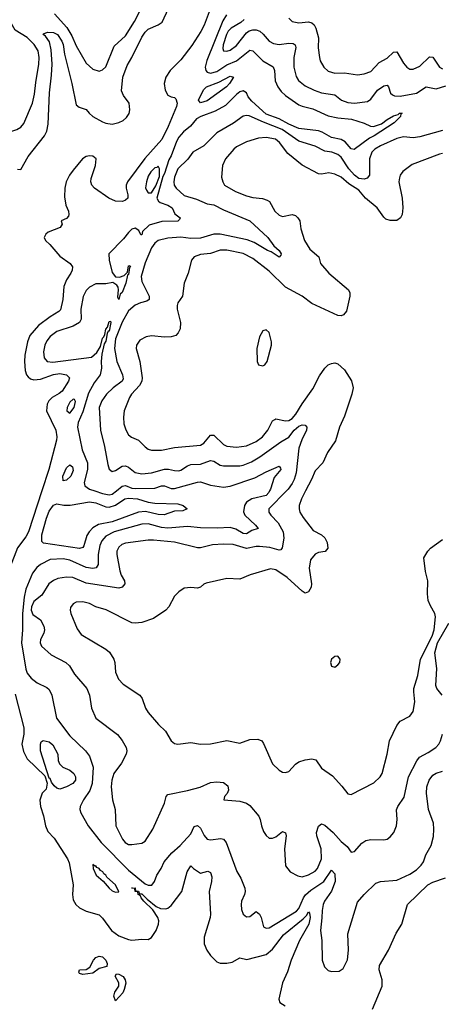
# Model space of a CAD drawing. Header units: inches. Extents: x 1245430 to 1420861, y 606325 to 671315.
# Tile 289 of 319: x 1400084 to 1402662, y 626859 to 632881. Entities that reach past the tile are written whole.
import ezdxf

# ---------------------------------------------------------------- set-up
doc = ezdxf.new("R2010")
doc.units = ezdxf.units.IN
doc.header["$MEASUREMENT"] = 0
doc.layers.add('B4602', color=7, linetype='Continuous')
doc.layers.add('B4603', color=7, linetype='Continuous')

msp = doc.modelspace()

# ---------------------------------------------------------------- linework, layer by layer
at = {"layer": 'B4602', "color": 5}
for points, elevation in [([(1400218.9, 630000), (1400137.8, 629750), (1400120.9, 629719.1), (1400070, 629651.5), (1400025.3, 629534.7), (1400000, 629485.1)], 720), ([(1401611.8, 630000), (1401606.9, 629990), (1401590, 629971.9), (1401503.2, 629950), (1401471.5, 629930), (1401458.5, 629910), (1401451.6, 629871.6), (1401459.7, 629850), (1401525.7, 629790), (1401541.6, 629770), (1401503.1, 629756.9), (1401470, 629737.7), (1401450, 629739.2), (1401405.2, 629765.2), (1401370, 629776.3), (1401290.9, 629770.9), (1401190, 629774), (1401110, 629781.9), (1400990, 629770.7), (1400950, 629775.4), (1400870, 629797.7), (1400830, 629796.6), (1400661.5, 629750), (1400610, 629722.4), (1400586.1, 629693.9), (1400573.8, 629666.2), (1400563.9, 629610), (1400564.3, 629550), (1400551.8, 629528.2), (1400530, 629525.2), (1400490, 629531.5), (1400390, 629576.3), (1400350, 629584), (1400270, 629579.9), (1400210, 629548.4), (1400187.8, 629530), (1400163, 629497), (1400121.4, 629398.6), (1400110.3, 629349.7), (1400100.3, 629250), (1400101.5, 629150), (1400095.1, 629070), (1400121.6, 628910), (1400130, 628884.7), (1400153.6, 628853.6), (1400190, 628825.4), (1400250, 628797.2), (1400264, 628784), (1400280.2, 628750), (1400308.4, 628610), (1400390, 628500.7), (1400485.3, 628410), (1400510, 628377.1), (1400532.3, 628310), (1400526.3, 628210), (1400512.8, 628167.2), (1400473, 628110), (1400452.9, 628070), (1400450.9, 628050), (1400457, 628030), (1400503.2, 627950), (1400581, 627850), (1400750, 627680.2), (1400850, 627597.1), (1400870, 627588), (1400892, 627588), (1400908.7, 627610), (1400922, 627650), (1400949.7, 627690), (1400967.1, 627730), (1401014.1, 627785.9), (1401064.2, 627830), (1401130, 627901.2), (1401150, 627946.5), (1401170, 627952), (1401190, 627937), (1401211.6, 627891.6), (1401230, 627870.2), (1401250, 627865.6), (1401312.8, 627872.8), (1401330, 627868.9), (1401345.5, 627850), (1401412.4, 627672.4), (1401435.3, 627630), (1401459.5, 627570), (1401461.7, 627550), (1401457.4, 627530), (1401440.9, 627490), (1401437.8, 627470), (1401440, 627440), (1401450, 627410.6), (1401470, 627394), (1401490, 627397.4), (1401530, 627426.7), (1401550, 627410.4), (1401561.1, 627390), (1401573.5, 627333.5), (1401590, 627324.2), (1401610, 627326.9), (1401775.9, 627430), (1401790, 627445), (1401819.1, 627510), (1401831.9, 627528.1), (1401863.3, 627556.7), (1401943.8, 627610), (1401990, 627679.6), (1402010, 627657), (1402012.3, 627610), (1401990, 627552.1), (1401947.5, 627490), (1401938.6, 627470), (1401932.3, 627432.3), (1401932, 627388), (1401922.8, 627310), (1401930.3, 627250), (1401933.7, 627130), (1401947.6, 627087.6), (1401970, 627065.5), (1401990, 627059.3), (1402037.6, 627062.4), (1402062, 627078), (1402087.8, 627132.2), (1402095.1, 627190), (1402089.7, 627290), (1402150, 627483.7), (1402190, 627531.7), (1402260.5, 627599.5), (1402290, 627610.2), (1402390, 627618.9), (1402470, 627654.5), (1402510, 627682.3), (1402539.3, 627710), (1402553.3, 627730), (1402567.1, 627772.9), (1402599.3, 627830), (1402614.1, 627885.9), (1402617, 627930), (1402613.6, 627966.4), (1402584.4, 628050), (1402571.3, 628150), (1402573, 628190), (1402586.9, 628230), (1402610, 628260.8), (1402630, 628273.8), (1402670, 628284.5)], 740), ([(1401714.8, 630000), (1401607.6, 629890), (1401606.7, 629870), (1401620.2, 629850), (1401664.4, 629804.4), (1401694.8, 629750), (1401698.9, 629710), (1401688.4, 629651.6), (1401681.1, 629638.9), (1401670, 629636.1), (1401612.2, 629652.2), (1401550, 629659.5), (1401530, 629659.7), (1401470, 629646.1), (1401390, 629671.6), (1401330, 629673.7), (1401262.8, 629670), (1401190, 629650.8), (1401170, 629650.9), (1401030, 629685.7), (1400901.9, 629698.1), (1400870, 629698.2), (1400730, 629680.7), (1400708.6, 629671.4), (1400690, 629654.8), (1400677.7, 629630), (1400676.8, 629610), (1400696.1, 629510), (1400704.6, 629484.6), (1400724.2, 629450), (1400726.4, 629430), (1400710.3, 629409.8), (1400690, 629405.3), (1400490, 629435.6), (1400409, 629470), (1400370, 629471.9), (1400316.7, 629463.3), (1400290, 629452.3), (1400261.2, 629430), (1400218.8, 629361.2), (1400170, 629322.2), (1400156.6, 629290), (1400154.8, 629270), (1400164.2, 629244.2), (1400210.2, 629210), (1400231.2, 629171.2), (1400234.6, 629150), (1400231.5, 629130), (1400211.2, 629090), (1400209.2, 629070), (1400217.8, 629050), (1400276.3, 628996.3), (1400365.7, 628950), (1400388, 628930), (1400418.3, 628878.3), (1400494.7, 628790), (1400511, 628750), (1400522.2, 628670), (1400550, 628610.4), (1400681.1, 628510), (1400710, 628472.4), (1400734, 628430), (1400737.8, 628410), (1400734.7, 628390), (1400706.4, 628333.6), (1400659.7, 628270), (1400646.5, 628230), (1400642.4, 628190), (1400650.2, 628110.2), (1400666.5, 628050), (1400671.7, 627950), (1400712, 627870), (1400728.2, 627848.2), (1400750, 627837.6), (1400770, 627835.8), (1400830, 627844.9), (1400850, 627857.6), (1400898, 627930), (1400968.6, 628090), (1400978.7, 628130), (1400990, 628142.4), (1401110, 628166.3), (1401187.6, 628187.6), (1401250, 628215.6), (1401290, 628219.7), (1401330, 628216.9), (1401355.5, 628195.5), (1401360.3, 628170), (1401351.8, 628148.2), (1401336.3, 628130), (1401332, 628110), (1401430, 628101.5), (1401470, 628089.1), (1401490, 628075.2), (1401545.3, 628010), (1401554.9, 627990), (1401562.3, 627950), (1401575.3, 627915.3), (1401591.1, 627891.1), (1401610, 627876), (1401630, 627874.9), (1401650, 627883.9), (1401690, 627915.6), (1401708.7, 627908.7), (1401712.9, 627890), (1401703.7, 627810), (1401710, 627706.8), (1401737.3, 627670), (1401784.2, 627644.2), (1401810, 627639.6), (1401850, 627651.1), (1401890, 627674), (1401904.6, 627690), (1401928.9, 627748.9), (1401927.5, 627810), (1401900.2, 627890), (1401898.9, 627910), (1401910, 627948), (1401930, 627963.1), (1401950, 627954.3), (1402000.6, 627910), (1402050, 627854.7), (1402085.3, 627825.3), (1402110, 627790.7), (1402130, 627793), (1402175.5, 627844.5), (1402199.6, 627860.4), (1402230, 627866.7), (1402310, 627865.3), (1402330, 627870.4), (1402350, 627883.8), (1402370.8, 627909.2), (1402388.3, 627950), (1402392.8, 627990), (1402388.3, 628048.3), (1402395, 628070), (1402434.5, 628125.5), (1402461.1, 628250), (1402511.1, 628348.9), (1402528.7, 628371.3), (1402581.4, 628398.6), (1402628.4, 628430), (1402646.4, 628450), (1402656.8, 628470), (1402668.3, 628511.7)], 760), ([(1401831.9, 630000), (1401806, 629950), (1401793.6, 629910), (1401792.4, 629890), (1401797.6, 629870), (1401816.7, 629836.7), (1401877.5, 629757.5), (1401930, 629730.2), (1401950, 629712.4), (1401964.7, 629684.7), (1401967.3, 629650), (1401951.2, 629628.8), (1401910, 629622.4), (1401890, 629612.1), (1401862.9, 629577.1), (1401854.2, 629525.8), (1401867.3, 629430), (1401865.1, 629410), (1401850, 629381.2), (1401830, 629374), (1401810, 629386.8), (1401719.3, 629470), (1401650, 629516.8), (1401617.8, 629522.2), (1401493.4, 629486.6), (1401430, 629458.9), (1401350, 629463), (1401224.9, 629435.1), (1401210, 629429.6), (1401188.9, 629411.1), (1401170, 629404), (1401130, 629408.3), (1401090, 629403.6), (1401057.4, 629382.6), (1401030, 629355.1), (1400994.9, 629290), (1400976.4, 629270), (1400900.9, 629219.1), (1400830, 629193.5), (1400790, 629189.8), (1400770, 629192.8), (1400612.6, 629272.6), (1400550, 629289.8), (1400510, 629310.6), (1400470, 629321.8), (1400430, 629318.8), (1400410, 629308), (1400394.4, 629285.6), (1400391.4, 629270), (1400395.5, 629250), (1400435.6, 629155.6), (1400460.2, 629120.2), (1400611.1, 629031.1), (1400632.8, 629012.8), (1400660.3, 628970), (1400666, 628950), (1400670.3, 628890), (1400687.4, 628847.4), (1400716.7, 628816.7), (1400818.7, 628750), (1400831.6, 628730), (1400853.8, 628670), (1400870, 628643.1), (1400932, 628570), (1400975.8, 628530), (1401010, 628470.7), (1401030, 628454), (1401050.7, 628450.7), (1401130, 628459.6), (1401189.6, 628450.3), (1401250, 628452.2), (1401350, 628472), (1401430, 628456.5), (1401490, 628478), (1401540.3, 628480.3), (1401564, 628470), (1401575.3, 628455.2), (1401630.2, 628330.2), (1401670, 628290.5), (1401690, 628279.1), (1401710, 628276.3), (1401730, 628284), (1401770, 628327.7), (1401790, 628343), (1401830, 628355.5), (1401870, 628361.3), (1401895.1, 628355.1), (1401930, 628304), (1401997.3, 628257.3), (1402054.4, 628194.4), (1402090, 628147.3), (1402110, 628143), (1402250, 628214.4), (1402287.8, 628250), (1402299.1, 628270), (1402329.7, 628390), (1402344.7, 628470), (1402390, 628564), (1402410, 628590.4), (1402470, 628620.7), (1402489.8, 628650.2), (1402500.8, 628710), (1402493.2, 628770), (1402494.6, 628790), (1402519.1, 628870), (1402535.2, 628970), (1402605.9, 629110), (1402618.4, 629150), (1402627, 629230), (1402621.9, 629250), (1402595.6, 629295.6), (1402582, 629330), (1402577.2, 629370), (1402579.7, 629450), (1402565.8, 629505.8), (1402555.7, 629590), (1402578.4, 629630), (1402596, 629650), (1402670, 629701.1)], 780), ([(1400542.2, 630000), (1400590, 629984.1), (1400630, 629975.6), (1400650, 629979.2), (1400675.3, 630000)], 740), ([(1402667.4, 628750), (1402635, 628790), (1402627.9, 628810), (1402633.8, 628913.8), (1402622.4, 629010), (1402638.4, 629070), (1402706.8, 629190)], 760), ([(1400056.5, 628756.5), (1400109.5, 628550), (1400109.2, 628510.8), (1400096.1, 628450), (1400106.3, 628406.3), (1400130, 628360.9), (1400237.3, 628257.3), (1400252.4, 628212.4), (1400244.8, 628175.2), (1400221.9, 628150), (1400206.9, 628106.9), (1400210.1, 628070), (1400228.5, 628011.5), (1400241.4, 627950), (1400255.7, 627915.7), (1400294.6, 627874.6), (1400377, 627750), (1400385.4, 627725.5), (1400411.4, 627590), (1400405.8, 627530), (1400410, 627498), (1400426, 627470), (1400448.9, 627450), (1400490, 627428.3), (1400570, 627406.3), (1400590, 627386), (1400644.5, 627310), (1400690, 627279.1), (1400750, 627255.4), (1400770, 627251.7), (1400830, 627258.5), (1400870, 627255.5), (1400890, 627267.2), (1400917.5, 627310), (1400933.3, 627350), (1400934.7, 627370), (1400929.2, 627390), (1400897.5, 627437.5), (1400842.3, 627490), (1400825.5, 627510), (1400822, 627522), (1400808.1, 627530), (1400806.3, 627546.3), (1400790, 627549.2), (1400787.6, 627567.6), (1400770.3, 627569.7), (1400770.3, 627570.3)], 720), ([(1400770.3, 627570.3), (1400790, 627571.4), (1400791.9, 627551.9), (1400810, 627552.1), (1400815.8, 627535.8), (1400830, 627534.8), (1400862.3, 627502.3), (1400918.1, 627458.1), (1400945.6, 627445.6), (1400976.5, 627443.5), (1400990, 627446.8), (1401010, 627463.5), (1401076, 627550), (1401107.4, 627670), (1401130, 627706), (1401146, 627690), (1401190, 627661.2), (1401234.2, 627674.2), (1401250, 627666), (1401258.1, 627638.1), (1401257.1, 627610), (1401242.6, 627550), (1401250.1, 627410), (1401248.8, 627390), (1401211.7, 627270), (1401211.8, 627230), (1401227.5, 627190), (1401250, 627157.1), (1401290, 627118.9), (1401310.2, 627110.2), (1401350, 627110.2), (1401383.5, 627116.5), (1401430, 627142.7), (1401473.5, 627133.5), (1401590, 627163.1), (1401630, 627195.9), (1401696.1, 627283.9), (1401817.8, 627382.2), (1401837.6, 627402.4), (1401850, 627424.6), (1401856.3, 627416.3), (1401859.6, 627390), (1401851.8, 627350), (1401793.7, 627250), (1401742.8, 627130), (1401721.3, 627058.7), (1401690.2, 626990), (1401667.9, 626890), (1401674.4, 626870), (1401706.8, 626850)], 720), ([(1402241, 626830), (1402300.7, 626970), (1402300.7, 627010), (1402281.1, 627070), (1402282.9, 627097.1), (1402339.7, 627190), (1402385.2, 627294.8), (1402419.7, 627350), (1402456, 627470), (1402580.3, 627590), (1402610, 627606), (1402687.2, 627632.8)], 720), ([(1400770, 627574), (1400770.3, 627570.3)], 720)]:
    msp.add_lwpolyline(points, dxfattribs=dict(at, elevation=elevation))
for points, elevation in [([(1400967.3, 629852.7), (1400930, 629855), (1400853.5, 629873.5), (1400810, 629869.9), (1400650, 629811.1), (1400565.4, 629794.6), (1400530, 629774.4), (1400507.7, 629750), (1400494.2, 629725.8), (1400476.3, 629663.7), (1400470, 629653.1), (1400450, 629646.6), (1400230, 629679.5), (1400218.8, 629690), (1400218.5, 629730), (1400247.7, 629832.3), (1400264, 629876), (1400290, 629912.5), (1400310, 629920.7), (1400352.7, 629912.7), (1400391.5, 629911.5), (1400510, 629932.3), (1400550, 629925.7), (1400610, 629901.4), (1400630, 629900.6), (1400670, 629912.2), (1400727.5, 629950), (1400750, 629954.7), (1400804.9, 629950), (1400870, 629930.1), (1400910, 629923.4), (1401050, 629920.7), (1401082.4, 629910), (1401108, 629890), (1401082, 629878), (1401030, 629876.4)], 720), ([(1402030, 628989.2), (1402010, 628986), (1401990.8, 628970), (1401984.4, 628950), (1401990, 628927.3), (1402010, 628922), (1402030, 628934.8), (1402040.9, 628950), (1402043.7, 628970)], 820), ([(1400330, 628176.1), (1400310, 628181.3), (1400295.3, 628195.3), (1400278.3, 628218.3), (1400270, 628239.8), (1400263.4, 628243.4), (1400211, 628410), (1400210, 628450.7), (1400215.8, 628464.2), (1400227.2, 628472.8), (1400264, 628464), (1400286.1, 628446.1), (1400317.1, 628390), (1400319.8, 628350), (1400327.1, 628330), (1400346.8, 628310), (1400390.4, 628290.4), (1400415.6, 628270), (1400424.2, 628250), (1400424.5, 628230), (1400408.1, 628210), (1400370, 628189.5)], 720), ([(1400530, 627714.5), (1400532.7, 627690), (1400551.8, 627650), (1400593.3, 627613.3), (1400630, 627568.9), (1400650, 627553.4), (1400670, 627545.3), (1400690, 627547.7), (1400668.5, 627590), (1400616.2, 627636.2), (1400610.4, 627650), (1400597.9, 627657.9), (1400591.5, 627670), (1400578, 627678), (1400570, 627690.5), (1400555.5, 627695.5), (1400550, 627705.6), (1400544.1, 627704.1)], 740), ([(1400470, 627042.2), (1400450, 627047.2), (1400444.7, 627055.3), (1400448.7, 627070), (1400490, 627073), (1400513.3, 627086.7), (1400535.8, 627130), (1400550, 627146), (1400570, 627154.7), (1400590, 627149.4), (1400609.4, 627130), (1400618, 627110), (1400616.4, 627090), (1400570, 627077.8), (1400530, 627049.9)], 680), ([(1400670, 626880.9), (1400659, 626910), (1400665.7, 626934.3), (1400689.1, 626970), (1400689.8, 626990), (1400667.5, 627032.5), (1400674.8, 627045.2), (1400690, 627044.4), (1400716.9, 627030), (1400729.1, 627010), (1400731.9, 626988.1), (1400723.5, 626950), (1400713.8, 626930)], 680)]:
    msp.add_lwpolyline(points, close=True, dxfattribs=dict(at, elevation=elevation))
at = {"layer": 'B4603', "color": 5}
for points, elevation in [([(1400000, 632195.3), (1400010, 632194), (1400030, 632197.6), (1400066.6, 632210), (1400090, 632223.6), (1400110, 632245.7), (1400162.3, 632370), (1400175, 632425), (1400182.1, 632497.9), (1400201.1, 632610), (1400202.6, 632650), (1400195.8, 632690), (1400171.3, 632730), (1400130, 632771.7), (1400056.9, 632816.9), (1400030, 632863.4), (1400000, 632957.5)], 740), ([(1400070, 631966.7), (1400090, 631964), (1400134.9, 632045.1), (1400234.6, 632170), (1400250, 632200.4), (1400258.6, 632241.4), (1400265.7, 632434.3), (1400279, 632541), (1400281.5, 632610), (1400276.2, 632696.2), (1400265.2, 632745.2), (1400240.5, 632780.5), (1400228.2, 632790), (1400230, 632794.8), (1400254.3, 632805.7), (1400290, 632803.2), (1400314.5, 632790), (1400341.7, 632750), (1400350.1, 632730), (1400358.1, 632670), (1400403, 632490), (1400430, 632359.5), (1400446.4, 632346.4), (1400490, 632332.9), (1400508.9, 632308.9), (1400531.6, 632290), (1400590, 632256.6), (1400610, 632248.8), (1400650, 632242.7), (1400690, 632252.6), (1400715.4, 632264.6), (1400737.4, 632282.6), (1400752.4, 632307.6), (1400757.1, 632330), (1400753, 632370), (1400717.8, 632417.8), (1400706.8, 632446.8), (1400714.2, 632530), (1400739.9, 632600.1), (1400770, 632650.2), (1400830, 632773.4), (1400850, 632804.2), (1400870, 632823.7), (1400930.4, 632849.6), (1400954.8, 632865.2), (1400994.5, 632950)], 720), ([(1401243.1, 632930), (1401212.2, 632847.8), (1401191.3, 632808.7), (1401136, 632724), (1401070, 632635.6), (1401003.5, 632570), (1400978, 632530), (1400966.8, 632490), (1400973, 632450), (1400990, 632419.1), (1401010, 632409.3), (1401030, 632406), (1401037.9, 632397.9), (1401046.3, 632370), (1401041.7, 632350), (1400991.9, 632228.1), (1400952.1, 632147.9), (1400848.4, 632031.6), (1400742.7, 631890), (1400734.7, 631870), (1400734.2, 631850), (1400745.3, 631810), (1400744.7, 631790), (1400730, 631777), (1400712.4, 631770), (1400670, 631770.5), (1400629.1, 631789.1), (1400540.9, 631850), (1400525.2, 631870), (1400519.4, 631890), (1400520.3, 631910), (1400547, 631990), (1400552, 632030), (1400530, 632047.1), (1400510, 632048.7), (1400490, 632043.5), (1400468, 632030), (1400410, 631961.5), (1400387.7, 631930), (1400367.5, 631890), (1400359.8, 631850), (1400356.9, 631796.9), (1400366.4, 631746.4), (1400382, 631710), (1400384.9, 631690), (1400381.4, 631678.6), (1400370, 631665.2), (1400338, 631650), (1400342.8, 631630), (1400330.5, 631610), (1400258.1, 631581.9), (1400243.2, 631570), (1400232.9, 631550), (1400241.1, 631530), (1400267.1, 631507.1), (1400330, 631434.2), (1400392.8, 631390), (1400406, 631370), (1400405, 631350), (1400396.9, 631330), (1400370.1, 631289.9), (1400354.6, 631250), (1400346.7, 631170), (1400332.5, 631107.5), (1400323.8, 631096.2), (1400270, 631063.9), (1400198.3, 631010), (1400145.5, 630950), (1400130.7, 630910), (1400115.1, 630830), (1400112.5, 630790), (1400116.2, 630736.2), (1400125.3, 630710), (1400136.5, 630696.5), (1400150, 630685.6), (1400170, 630678.2), (1400210, 630681.8), (1400290, 630712), (1400330, 630717.8), (1400370.3, 630710), (1400388.3, 630690), (1400381.5, 630670), (1400342.6, 630610), (1400325.2, 630594.8), (1400281.7, 630570), (1400261.5, 630550), (1400251, 630529), (1400246.6, 630490), (1400305.4, 630370), (1400310.6, 630330.6), (1400308.1, 630310), (1400261.1, 630130), (1400218.9, 630000)], 720), ([(1401348.8, 632911.2), (1401325.1, 632874.9), (1401227.7, 632632.3), (1401217.1, 632590), (1401220.9, 632570), (1401230, 632560.2), (1401250, 632554), (1401290, 632565.3), (1401350, 632605), (1401410, 632630.5), (1401490, 632693.8), (1401510, 632690.7), (1401570, 632629.5), (1401633.1, 632593.1), (1401641.3, 632570), (1401646.6, 632506.6), (1401662.9, 632470), (1401682.8, 632442.8), (1401710, 632417.4), (1401790, 632360.7), (1401810, 632351.3), (1401876.8, 632336.8), (1401970, 632293.9), (1402030, 632281.2), (1402112.3, 632272.3), (1402190, 632248.4), (1402229, 632229), (1402247.3, 632227.3), (1402295.3, 632244.7), (1402330, 632270.2), (1402370, 632292.8), (1402398, 632302), (1402405.2, 632310), (1402422, 632310), (1402413.7, 632306.3), (1402412.2, 632290), (1402372.9, 632250), (1402250.2, 632170), (1402222.7, 632157.3), (1402128, 632088), (1402110, 632090.8), (1402073.8, 632133.8), (1402050, 632147.6), (1401990, 632160.9), (1401933.3, 632193.3), (1401910, 632201.6), (1401790, 632216.4), (1401730, 632241.3), (1401670, 632273.9), (1401590, 632303.7), (1401503, 632383), (1401481.7, 632410), (1401470, 632433.3), (1401450, 632446.9), (1401430, 632439.9), (1401410, 632423.9), (1401342.9, 632357.1), (1401278, 632322), (1401191.5, 632290), (1401165.5, 632274.5), (1401127.1, 632230), (1401085, 632195), (1401057.2, 632162.8), (1401042.8, 632137.2), (1401010, 632048.5), (1400995.7, 632024.3), (1400970, 631939.6), (1400958.6, 631921.4), (1400923.1, 631790), (1400931.8, 631771.8), (1400943.3, 631763.2), (1400990, 631747.3), (1401015.3, 631730), (1401033.2, 631693.2), (1401065.5, 631670), (1401059.9, 631660.1), (1401050.1, 631649.9), (1400952.8, 631647.2), (1400875.8, 631624.2), (1400835.2, 631584.8), (1400830, 631566), (1400825.2, 631565.2), (1400811.5, 631591.5), (1400790, 631605.6), (1400770, 631600.5), (1400750, 631580.5), (1400718.6, 631541.4), (1400628.9, 631450), (1400631.7, 631410), (1400650, 631334.9), (1400670, 631308.5), (1400694.2, 631305.8), (1400723.1, 631316.9), (1400743.2, 631336.8), (1400750, 631375.5), (1400757.3, 631377.3), (1400761, 631370), (1400755.2, 631364.8), (1400750, 631322.7), (1400742, 631318), (1400733.4, 631270), (1400710, 631212.7), (1400698, 631202), (1400690, 631169.3), (1400683.5, 631183.5), (1400688.7, 631230), (1400684.9, 631244.9), (1400676.9, 631256.9), (1400653.2, 631273.2), (1400610, 631266.3), (1400550, 631266.6), (1400510, 631245), (1400490, 631224.7), (1400471.3, 631188.7), (1400457.5, 631110), (1400459.8, 631050), (1400450.1, 631030), (1400410, 631005.8), (1400310, 630973.6), (1400270, 630944.4), (1400250, 630917.6), (1400237.2, 630890), (1400229, 630850), (1400233.1, 630813.1), (1400250.7, 630790.7), (1400285.9, 630785.9), (1400522.3, 630817.7), (1400554.8, 630845.2), (1400577.2, 630882.8), (1400590, 630933.7), (1400598.3, 630941.7), (1400603.5, 630956.5), (1400610, 630988), (1400619.8, 631000.2), (1400630, 631035.8), (1400638, 631038), (1400640.7, 631030), (1400630, 630976.2), (1400624.7, 630975.3), (1400618.7, 630961.3), (1400610, 630914.5), (1400600.3, 630899.7), (1400585.3, 630834.7), (1400581, 630790), (1400583.5, 630750), (1400575.8, 630710), (1400539.3, 630660.7), (1400503.6, 630596.4), (1400470, 630483.5), (1400441.9, 630418.1), (1400436.2, 630390), (1400465.3, 630250), (1400499.2, 630170), (1400498.5, 630130), (1400478.6, 630050), (1400481.3, 630030), (1400510.5, 630010.6), (1400542.2, 630000)], 740), ([(1400297, 632917), (1400372.4, 632832.4), (1400402.7, 632782.7), (1400430, 632721.2), (1400490, 632615.3), (1400530, 632578.7), (1400570, 632567), (1400590, 632573.7), (1400610, 632592.2), (1400661.6, 632718.4), (1400730, 632781.5), (1400785.3, 632870), (1400816.4, 632930)], 740), ([(1401730.1, 632890.2), (1401750.2, 632870.2), (1401790, 632862.3), (1401850, 632867.9), (1401870, 632861.8), (1401883.5, 632850), (1401894.6, 632830), (1401910.1, 632770.1), (1401908.4, 632710), (1401916.1, 632650), (1401921.5, 632630), (1401943.9, 632590), (1401970, 632566.8), (1402010, 632553.8), (1402070, 632556.5), (1402150, 632544.4), (1402190, 632549.1), (1402230, 632564.9), (1402281.5, 632618.5), (1402330, 632646), (1402370, 632681.7), (1402390, 632683.9), (1402430, 632614.4), (1402450, 632591.1), (1402470, 632579.2), (1402490, 632578.4), (1402530, 632597.7), (1402590, 632654.9), (1402610, 632651.3), (1402650, 632590.2), (1402670, 632579.8)], 780), ([(1401456.8, 632883.2), (1401436.2, 632863.8), (1401375.8, 632830), (1401358.8, 632810), (1401347.6, 632790), (1401327.1, 632727.1), (1401325, 632705), (1401330.2, 632690.2), (1401350, 632688.4), (1401370, 632695.5), (1401410, 632724.3), (1401470, 632801.3), (1401486.7, 632813.3), (1401510, 632820.1), (1401530, 632818.8), (1401552.8, 632810), (1401573.2, 632793.2), (1401610.1, 632750.1), (1401635.8, 632735.7), (1401669.6, 632729.6), (1401730, 632737.5), (1401755.3, 632735.3), (1401767.8, 632727.8), (1401771.3, 632711.3), (1401759.5, 632650), (1401760.8, 632590), (1401773.5, 632533.5), (1401788.1, 632510), (1401830, 632477.1), (1401884.2, 632450), (1401930, 632432.9), (1402010, 632420.9), (1402051.3, 632390), (1402090, 632374), (1402130, 632370.1), (1402210, 632380.5), (1402230, 632395.6), (1402271.6, 632450), (1402310, 632477.6), (1402330, 632481.5), (1402339.7, 632470), (1402352, 632432), (1402362.3, 632422.3), (1402376.5, 632416.5), (1402410, 632413.9), (1402510, 632432.2), (1402570, 632470.2), (1402630, 632459.3), (1402690, 632476.1)], 760), ([(1402670, 632202.8), (1402530, 632164), (1402490, 632158.2), (1402430, 632165.2), (1402390, 632155.5), (1402290.2, 632110), (1402255.9, 632090), (1402236.8, 632070), (1402221.9, 632030), (1402222.1, 631930), (1402208.4, 631911.6), (1402190, 631905.5), (1402157.1, 631910), (1402130, 631929.9), (1402096.8, 631970), (1402050, 632039.6), (1402030, 632056.4), (1401991.6, 632070), (1401950, 632077.6), (1401890, 632107.6), (1401790, 632137.9), (1401689.2, 632210), (1401573.6, 632253.6), (1401486.8, 632293.2), (1401470, 632295.3), (1401450, 632290.8), (1401391.8, 632248.2), (1401290.1, 632189.9), (1401210.1, 632109.9), (1401142.8, 632070), (1401111.8, 632028.2), (1401049.7, 631970), (1401030, 631918), (1401025.9, 631890), (1401028.7, 631868.6), (1401041.3, 631850), (1401090, 631806.3), (1401164, 631784), (1401230, 631755.2), (1401270, 631749.4), (1401330, 631719.3), (1401490, 631651.9), (1401601.5, 631550), (1401637.4, 631497.4), (1401670.3, 631470), (1401681.6, 631450), (1401679.9, 631440.1), (1401670, 631429.7), (1401622.2, 631462.3), (1401598.4, 631470), (1401517.8, 631517.8), (1401475.4, 631535.4), (1401310, 631569.5), (1401270, 631569.1), (1401190, 631545.2), (1401130, 631543.1), (1401068.6, 631551.4), (1400990, 631545.9), (1400930.4, 631530), (1400910, 631514), (1400890, 631485.4), (1400850, 631393.3), (1400826.6, 631310), (1400830, 631279.3), (1400876.2, 631190), (1400876, 631170), (1400860.2, 631159.8), (1400822, 631150), (1400790, 631135.3), (1400750, 631100.3), (1400710, 631030.5), (1400669.6, 630930), (1400663.4, 630870), (1400677.3, 630790), (1400712, 630710), (1400715.6, 630684.4), (1400710.1, 630670), (1400655.8, 630630), (1400614.7, 630590), (1400585.2, 630550), (1400569.2, 630510), (1400578.5, 630370), (1400603, 630270), (1400621.7, 630161.7), (1400631.3, 630131.3), (1400650, 630118.9), (1400670, 630124.2), (1400710, 630151), (1400730, 630152.6), (1400750, 630143.8), (1400790, 630110.9), (1400830, 630103.3), (1400890.3, 630109.7), (1400970, 630131.4), (1400992.6, 630132.6), (1401030, 630123.9), (1401057.2, 630122.8), (1401070, 630125.3), (1401110, 630152.2), (1401130, 630160.4), (1401190, 630162.1), (1401250, 630185), (1401270, 630181.7), (1401310, 630155.8), (1401330, 630152.3), (1401430, 630152.2), (1401450, 630156.1), (1401501.9, 630178.1), (1401552.1, 630207.9), (1401680.5, 630299.5), (1401730, 630327.9), (1401761.3, 630370), (1401790, 630394.4), (1401810, 630403.7), (1401830, 630401.5), (1401839.1, 630390), (1401837.3, 630370), (1401807.9, 630312.1), (1401790, 630260.5), (1401774.4, 630110), (1401762.9, 630070), (1401750, 630043.7), (1401724.6, 630010), (1401714.8, 630000)], 760), ([(1402670, 632062.2), (1402650, 632058.2), (1402483.7, 631996.3), (1402426.3, 631953.7), (1402410.3, 631930), (1402405.5, 631914.5), (1402403, 631890), (1402422.8, 631790), (1402427.4, 631730), (1402421.6, 631690), (1402412.4, 631670), (1402390, 631652.3), (1402350, 631653.3), (1402322.2, 631662.2), (1402310, 631672.9), (1402270, 631729.9), (1402199.1, 631790), (1402157.7, 631837.7), (1402096.8, 631876.8), (1402050, 631917.3), (1402010, 631936.5), (1401974.8, 631945.2), (1401930, 631935.5), (1401910, 631939.4), (1401810, 631990.6), (1401723.5, 632063.5), (1401672.7, 632130), (1401648.4, 632150), (1401590, 632161.3), (1401543, 632157), (1401470, 632133.6), (1401410, 632103.1), (1401393.1, 632090), (1401342.6, 632030), (1401323.8, 631990), (1401318.6, 631918.6), (1401324.9, 631890), (1401335.8, 631870), (1401402.6, 631830), (1401470, 631804.6), (1401510, 631794.3), (1401568.4, 631788.4), (1401597.9, 631777.9), (1401611.6, 631770), (1401644.7, 631710), (1401670, 631685.4), (1401690, 631677.3), (1401750, 631689.4), (1401770, 631683), (1401784.7, 631670), (1401796.1, 631650), (1401802.1, 631602.1), (1401824.3, 631530), (1401857.3, 631477.3), (1401912.3, 631430), (1401923.9, 631390), (1401974.2, 631330), (1402095.2, 631230), (1402103.2, 631210), (1402102.7, 631190), (1402081.5, 631098.5), (1402063.5, 631076.5), (1402050, 631070.9), (1402030, 631072.3), (1401870, 631145.3), (1401810.2, 631190.2), (1401710, 631244.9), (1401610, 631343.8), (1401510, 631421.4), (1401450, 631451.6), (1401350, 631471), (1401310, 631471.7), (1401250, 631450.5), (1401190, 631445), (1401150, 631430.8), (1401133.8, 631410), (1401113.4, 631330), (1401089.1, 631270), (1401079.6, 631190), (1401050.3, 631150), (1401046.1, 631133.9), (1401047.6, 631110), (1401067.5, 631030), (1401064.7, 630990), (1401053.4, 630966.6), (1401037.6, 630950), (1401010, 630941.4), (1400970, 630939.5), (1400890, 630947.7), (1400857.6, 630942.4), (1400819.1, 630920.9), (1400797.3, 630890), (1400795.8, 630870), (1400818.7, 630790), (1400831.8, 630691.8), (1400830.1, 630670), (1400816.5, 630643.5), (1400767.1, 630590), (1400754.6, 630570), (1400722.8, 630490), (1400717.5, 630450), (1400721.1, 630410), (1400732.3, 630372.3), (1400750, 630341.5), (1400768.3, 630328.3), (1400810, 630310.2), (1400850, 630269.2), (1400870, 630255), (1400890, 630247.7), (1400950, 630247.8), (1401030, 630263.8), (1401190, 630279.4), (1401210, 630290.9), (1401250, 630340.2), (1401270, 630340.5), (1401330, 630282.2), (1401350, 630273.9), (1401410, 630266.4), (1401470, 630275.5), (1401530, 630301.1), (1401567.4, 630330), (1401600.5, 630370), (1401630, 630428), (1401643.3, 630436.7), (1401650, 630439.1), (1401710, 630427.2), (1401730, 630430.5), (1401750, 630442.4), (1401772.2, 630467.8), (1401810, 630530.9), (1401875.6, 630624.4), (1401916.3, 630703.7), (1401950, 630750.3), (1401970, 630770.3), (1401990, 630779.3), (1402010, 630782), (1402030, 630776), (1402070, 630740.5), (1402112.9, 630672.9), (1402122.2, 630630), (1402115, 630590), (1402070, 630456.9), (1402038.7, 630390), (1402014.8, 630305.2), (1401966.8, 630233.2), (1401936.5, 630170), (1401890, 630122.6), (1401868.3, 630070), (1401831.9, 630000)], 780), ([(1400675.3, 630000), (1400710, 630028.6), (1400730, 630032.3), (1400770, 630016.6), (1400790, 630013.7), (1400910, 630016.4), (1400950.7, 630030.7), (1400970, 630030.1), (1401010, 630013.3), (1401030, 630013.6), (1401170, 630053.6), (1401190, 630054), (1401250, 630034.6), (1401330, 630021.5), (1401370, 630028.8), (1401521.6, 630078.4), (1401590, 630116.8), (1401670, 630150.9), (1401679, 630139), (1401679.7, 630130), (1401638.8, 630081.2), (1401616.8, 630010), (1401611.8, 630000)], 740)]:
    msp.add_lwpolyline(points, dxfattribs=dict(at, elevation=elevation))
for points, elevation in [([(1401190, 632373.2), (1401177.4, 632390), (1401207.6, 632452.4), (1401225.5, 632470), (1401300.9, 632499.1), (1401370, 632535), (1401390.1, 632530.1), (1401366.6, 632490), (1401348.5, 632470), (1401230, 632384.9)], 720), ([(1400930, 631986), (1400922.3, 631977.7), (1400910, 631974.5), (1400885.1, 631950), (1400870, 631924.2), (1400858.2, 631890), (1400853.8, 631853.8), (1400858.6, 631838.6), (1400870, 631823.1), (1400890, 631823), (1400915.8, 631864.2), (1400937.6, 631922.4), (1400938.7, 631970)], 740), ([(1401590, 630985.2), (1401570, 630979), (1401550, 630942), (1401534, 630870), (1401534.8, 630790), (1401544.7, 630770), (1401570, 630764.9), (1401582, 630770), (1401596, 630790), (1401622.7, 630890), (1401623.7, 630910), (1401610, 630968)], 820), ([(1400410, 630560.4), (1400390, 630541.7), (1400373.8, 630510), (1400372.4, 630490), (1400390, 630475.3), (1400416.8, 630510), (1400425.6, 630545.6), (1400418.2, 630558.2)], 740), ([(1400350, 630061.1), (1400348.2, 630090), (1400370, 630140.2), (1400390, 630158.5), (1400405.9, 630145.9), (1400410, 630124.5), (1400395.5, 630090), (1400370, 630065.4)], 720)]:
    msp.add_lwpolyline(points, close=True, dxfattribs=dict(at, elevation=elevation))

doc.saveas('drawing.dxf')
